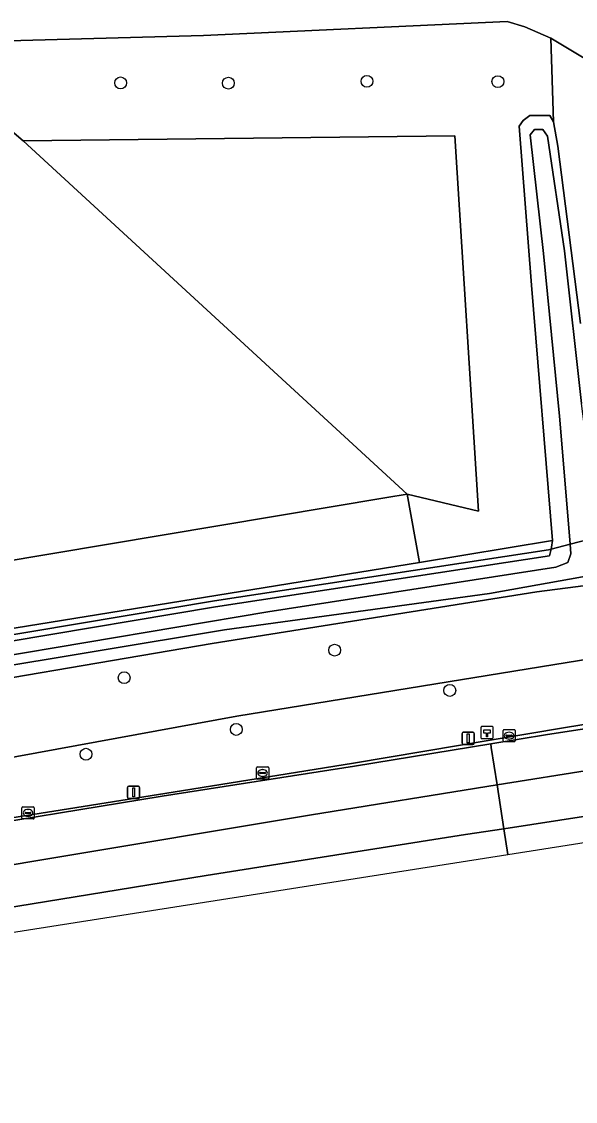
# Model space of a CAD drawing. Extents: x 162722 to 165104, y 384719 to 386284.
# Drawn here: x 164805.2 to 164850.8, y 385131.7 to 385220.6 of the extents above; entities that cross this region are included whole.
import ezdxf

# ---------------------------------------------------------------- set-up
doc = ezdxf.new("R2010")
doc.units = 0
for name, color, linetype in [('IMGEO_Berm_groen', 7, 'Continuous'), ('IMGEO_Berm_open', 7, 'Continuous'), ('IMGEO_Boom', 7, 'Continuous'), ('IMGEO_Bouwland', 7, 'Continuous'), ('IMGEO_Grasland_overig', 7, 'Continuous'), ('IMGEO_Groenvoorziening', 7, 'Continuous'), ('IMGEO_Hectometerpaal', 7, 'Continuous'), ('IMGEO_Hek', 7, 'Continuous'), ('IMGEO_Kolk', 7, 'Continuous'), ('IMGEO_Lichtmast', 7, 'Continuous'), ('IMGEO_Loofbos', 7, 'Continuous'), ('IMGEO_Oever', 7, 'Continuous'), ('IMGEO_OVBaan_gesloten', 7, 'Continuous'), ('IMGEO_Rijbaan_regionaal_gesloten', 7, 'Continuous'), ('IMGEO_Sloot', 7, 'Continuous'), ('IMGEO_Waterloop', 7, 'Continuous')]:
    doc.layers.add(name, color=color, linetype=linetype)

msp = doc.modelspace()

# ---------------------------------------------------------------- linework, layer by layer
at = {"layer": 'IMGEO_Berm_groen'}
for points in [[(164911.449, 385182.479), (164879.683, 385177.83), (164847.614, 385173.706), (164820.893, 385169.445), (164793.841, 385164.825), (164766.276, 385160.23), (164742.289, 385155.344), (164732.624, 385155.023), (164731.37, 385154.669), (164730.582, 385153.876), (164729.845, 385151.403), (164729.489, 385150.153), (164730.526, 385149.735), (164731.176, 385149.24), (164731.436, 385148.367), (164731.433, 385147.435), (164730.606, 385146.146), (164747.386, 385149.269), (164763.421, 385152.41), (164793.252, 385158.032), (164822.912, 385163.455), (164853.324, 385168.402), (164860.451, 385169.035), (164918.73, 385177.161)], [(164918.73, 385177.161), (164860.451, 385169.035), (164853.324, 385168.402), (164822.912, 385163.455), (164793.252, 385158.032), (164763.421, 385152.41), (164747.386, 385149.269), (164747.595, 385148.347), (164748.25, 385145.448), (164754.294, 385146.524), (164763.118, 385148.039), (164771.683, 385149.514), (164781.432, 385151.24), (164790.001, 385152.706), (164797.988, 385154.071), (164809.054, 385155.829), (164817.676, 385157.191), (164832.526, 385159.59), (164849.806, 385162.5), (164859.528, 385164.078), (164878.043, 385166.894), (164886.266, 385168.037), (164903.531, 385170.617), (164918.855, 385172.593)], [(164751.916, 385160.476), (164787.152, 385166.74), (164821.164, 385172.447), (164848.664, 385176.65), (164848.79, 385177.197), (164848.589, 385177.144), (164821.085, 385172.941), (164787.067, 385167.233), (164751.833, 385160.969)]]:
    msp.add_lwpolyline(points, dxfattribs=at)
at = {"layer": 'IMGEO_Berm_open'}
for points in [[(164918.855, 385172.593), (164903.531, 385170.617), (164886.266, 385168.037), (164878.043, 385166.894), (164859.528, 385164.078), (164849.806, 385162.5), (164832.526, 385159.59), (164817.676, 385157.191), (164809.054, 385155.829), (164797.988, 385154.071), (164790.001, 385152.706), (164781.432, 385151.24), (164771.683, 385149.514), (164763.118, 385148.039), (164754.294, 385146.524)], [(164753.834, 385146.232), (164770.134, 385149.042), (164783.222, 385151.24), (164798.006, 385153.805), (164816.765, 385156.872), (164832.6, 385159.35), (164843.824, 385161.19), (164848.504, 385161.957), (164862.657, 385164.111), (164875.592, 385166.137), (164889.757, 385168.295), (164903.581, 385170.241), (164917.937, 385172.214)]]:
    msp.add_lwpolyline(points, dxfattribs=at)
at = {"layer": 'IMGEO_Boom'}
for centre in [(164813.355, 385215.589), (164822.228, 385215.566), (164833.638, 385215.72), (164844.414, 385215.693), (164830.977, 385168.893), (164813.649, 385166.625), (164840.457, 385165.58), (164822.877, 385162.365), (164810.504, 385160.325)]:
    msp.add_circle(centre, 0.489, dxfattribs=at)
at = {"layer": 'IMGEO_Bouwland'}
msp.add_lwpolyline([(164835.266, 385181.455), (164836.936, 385181.735), (164805.34, 385210.817), (164800.645, 385214.809), (164768.015, 385214.409), (164750.196, 385214.604), (164747.384, 385215.48), (164746.715, 385213.238), (164748.437, 385212.785), (164737.59, 385165.583), (164789.239, 385173.739)], close=True, dxfattribs=at)
at = {"layer": 'IMGEO_Grasland_overig'}
for points in [[(164750.652, 385217.936), (164761.962, 385217.907), (164820.176, 385219.487), (164845.185, 385220.636), (164846.623, 385220.198), (164848.771, 385219.259), (164874.052, 385204.133), (164904.251, 385186.064), (164904.502, 385185.942), (164904.385, 385185.72), (164905.952, 385185.974), (164905.914, 385186.073), (164905.755, 385186.193), (164903.423, 385187.962), (164885.144, 385199.402), (164886.159, 385200.443), (164904.478, 385188.806), (164907.451, 385186.545), (164907.806, 385186.275), (164910.177, 385186.66)], [(164851.21, 385195.78), (164849.343, 385210.379), (164848.983, 385212.397), (164848.701, 385212.915), (164847.052, 385212.912), (164846.484, 385212.485), (164846.174, 385212.015), (164847.171, 385198.944), (164848.901, 385177.907), (164848.828, 385177.36), (164848.79, 385177.197), (164850.369, 385177.609), (164850.31, 385178.316), (164849.493, 385188.158), (164848.169, 385201.552), (164847.068, 385211.32), (164847.438, 385211.744), (164848.126, 385211.744), (164848.496, 385211.215), (164849.887, 385201.758), (164851.288, 385189.197)]]:
    msp.add_lwpolyline(points, dxfattribs=at)
at = {"layer": 'IMGEO_Groenvoorziening'}
msp.add_lwpolyline([(164848.79, 385177.197), (164848.828, 385177.36), (164848.901, 385177.907), (164837.974, 385176.107), (164787.968, 385168.024), (164736.071, 385158.852), (164729.106, 385157.376), (164730.185, 385157.525), (164751.833, 385160.969), (164787.067, 385167.233), (164821.085, 385172.941), (164848.589, 385177.144)], close=True, dxfattribs=at)
at = {"layer": 'IMGEO_Hectometerpaal'}
for p, q in [((164843.025, 385162.528), (164843.025, 385161.687)), ((164843.025, 385162.528), (164843.025, 385161.687)), ((164843.941, 385162.612), (164843.1, 385162.612)), ((164843.941, 385162.612), (164843.1, 385162.612)), ((164844.025, 385161.696), (164844.025, 385162.537)), ((164844.025, 385161.696), (164844.025, 385162.537)), ((164843.109, 385161.612), (164843.95, 385161.612)), ((164843.109, 385161.612), (164843.95, 385161.612))]:
    msp.add_line(p, q, dxfattribs=at)
msp.add_lwpolyline([(164843.55, 385161.756), (164843.49, 385161.756), (164843.49, 385162.061), (164843.27, 385162.061), (164843.27, 385162.33), (164843.77, 385162.33), (164843.77, 385162.061), (164843.55, 385162.061), (164843.55, 385161.756)], dxfattribs=at)
for centre, start, end in [((164843.103, 385162.534), 92.4484, 184.28452), ((164843.103, 385162.534), 92.4484, 184.28452), ((164843.947, 385162.534), 2.4484, 94.28452), ((164843.947, 385162.534), 2.4484, 94.28452), ((164843.103, 385161.69), 182.4484, 274.28452), ((164843.103, 385161.69), 182.4484, 274.28452), ((164843.947, 385161.69), 272.4484, 4.28452), ((164843.947, 385161.69), 272.4484, 4.28452)]:
    msp.add_arc(centre, 0.0779, start, end, dxfattribs=at)
at = {"layer": 'IMGEO_Hek'}
for points in [[(164848.901, 385177.907), (164837.974, 385176.107)], [(164837.974, 385176.107), (164787.968, 385168.024), (164736.071, 385158.852)]]:
    msp.add_lwpolyline(points, dxfattribs=at)
at = {"layer": 'IMGEO_Kolk'}
for p, q in [((164844.844, 385161.426), (164844.844, 385162.278)), ((164844.919, 385162.352), (164845.771, 385162.352)), ((164845.103, 385161.846), (164845.103, 385161.858)), ((164845.541, 385161.809), (164845.143, 385161.809)), ((164845.146, 385161.895), (164845.544, 385161.895)), ((164845.332, 385162.132), (164845.357, 385162.132)), ((164845.587, 385161.858), (164845.587, 385161.846)), ((164845.845, 385162.278), (164845.845, 385161.426)), ((164845.771, 385161.352), (164844.919, 385161.352)), ((164845.355, 385161.572), (164845.33, 385161.572)), ((164824.543, 385158.352), (164824.543, 385159.204)), ((164824.618, 385159.278), (164825.47, 385159.278)), ((164825.544, 385159.204), (164825.544, 385158.352)), ((164825.47, 385158.278), (164824.618, 385158.278)), ((164824.802, 385158.772), (164824.802, 385158.784)), ((164825.24, 385158.735), (164824.842, 385158.735)), ((164824.845, 385158.821), (164825.243, 385158.821)), ((164825.054, 385158.498), (164825.029, 385158.498)), ((164825.031, 385159.058), (164825.056, 385159.058)), ((164825.286, 385158.784), (164825.286, 385158.772)), ((164805.233, 385155.071), (164805.233, 385155.923)), ((164805.308, 385155.997), (164806.16, 385155.997)), ((164805.535, 385155.54), (164805.933, 385155.54)), ((164805.721, 385155.777), (164805.746, 385155.777)), ((164806.234, 385155.923), (164806.234, 385155.071)), ((164806.16, 385154.997), (164805.308, 385154.997)), ((164805.492, 385155.491), (164805.492, 385155.503)), ((164805.93, 385155.454), (164805.532, 385155.454)), ((164805.744, 385155.217), (164805.719, 385155.217)), ((164805.976, 385155.503), (164805.976, 385155.491))]:
    msp.add_line(p, q, dxfattribs=at)
for points in [[(164844.844, 385161.426), (164844.844, 385162.278)], [(164844.919, 385162.352), (164845.771, 385162.352)], [(164845.845, 385162.278), (164845.845, 385161.426)], [(164845.771, 385161.352), (164844.919, 385161.352)], [(164824.543, 385158.352), (164824.543, 385159.204)], [(164824.618, 385159.278), (164825.47, 385159.278)], [(164825.544, 385159.204), (164825.544, 385158.352)], [(164825.47, 385158.278), (164824.618, 385158.278)], [(164805.233, 385155.071), (164805.233, 385155.923)], [(164805.308, 385155.997), (164806.16, 385155.997)], [(164806.234, 385155.923), (164806.234, 385155.071)], [(164806.16, 385154.997), (164805.308, 385154.997)]]:
    msp.add_lwpolyline(points, dxfattribs=at)
for centre, radius, start, end in [((164844.921, 385162.276), 0.0765, 91.55205, 178.44795), ((164844.921, 385162.276), 0.0765, 91.55205, 178.44795), ((164845.143, 385161.855), 0.0403, 85.87752, 175.75265), ((164845.14, 385161.845), 0.0366, 178.93798, 274.71019), ((164845.544, 385161.852), 0.043, 264.86636, 352.45326), ((164845.548, 385161.857), 0.0386, 1.73085, 96.63898), ((164845.769, 385162.276), 0.0765, 1.55205, 88.44795), ((164845.769, 385162.276), 0.0765, 1.55205, 88.44795), ((164844.921, 385161.428), 0.0765, 181.55205, 268.44795), ((164844.921, 385161.428), 0.0765, 181.55205, 268.44795), ((164845.769, 385161.428), 0.0765, 271.55205, 358.44795), ((164845.769, 385161.428), 0.0765, 271.55205, 358.44795), ((164824.62, 385159.202), 0.0765, 91.55205, 178.44795), ((164824.62, 385159.202), 0.0765, 91.55205, 178.44795), ((164825.468, 385159.202), 0.0765, 1.55205, 88.44795), ((164825.468, 385159.202), 0.0765, 1.55205, 88.44795), ((164824.62, 385158.354), 0.0765, 181.55205, 268.44795), ((164824.62, 385158.354), 0.0765, 181.55205, 268.44795), ((164824.842, 385158.781), 0.0403, 85.87752, 175.75265), ((164824.839, 385158.771), 0.0366, 178.93798, 274.71019), ((164825.243, 385158.778), 0.043, 264.86636, 352.45326), ((164825.247, 385158.783), 0.0386, 1.73085, 96.63898), ((164825.468, 385158.354), 0.0765, 271.55205, 358.44795), ((164825.468, 385158.354), 0.0765, 271.55205, 358.44795), ((164805.31, 385155.921), 0.0765, 91.55205, 178.44795), ((164805.31, 385155.921), 0.0765, 91.55205, 178.44795), ((164805.532, 385155.5), 0.0403, 85.87752, 175.75265), ((164805.937, 385155.502), 0.0386, 1.73085, 96.63898), ((164806.158, 385155.921), 0.0765, 1.55205, 88.44795), ((164806.158, 385155.921), 0.0765, 1.55205, 88.44795), ((164805.31, 385155.073), 0.0765, 181.55205, 268.44795), ((164805.31, 385155.073), 0.0765, 181.55205, 268.44795), ((164805.529, 385155.49), 0.0366, 178.93798, 274.71019), ((164805.933, 385155.497), 0.043, 264.86636, 352.45326), ((164806.158, 385155.073), 0.0765, 271.55205, 358.44795), ((164806.158, 385155.073), 0.0765, 271.55205, 358.44795)]:
    msp.add_arc(centre, radius, start, end, dxfattribs=at)
for centre, major_axis, ratio, start_param, end_param in [((164845.331, 385161.852), (-0.387, 0.002), 0.722429, 4.712389, 7.853982), ((164845.356, 385161.852), (-0.39, 0.002), 0.717154, 1.570796, 4.712389), ((164825.03, 385158.778), (-0.387, 0.002), 0.722429, 4.712389, 7.853982), ((164825.055, 385158.778), (-0.39, 0.002), 0.717154, 1.570796, 4.712389), ((164805.72, 385155.497), (-0.387, 0.002), 0.722429, 4.712389, 7.853982), ((164805.745, 385155.497), (-0.39, 0.002), 0.717154, 1.570796, 4.712389)]:
    msp.add_ellipse(centre, major_axis=major_axis, ratio=ratio, start_param=start_param, end_param=end_param, dxfattribs=at)
at = {"layer": 'IMGEO_Lichtmast'}
for p, q in [((164841.47, 385161.233), (164841.47, 385162.033)), ((164841.47, 385162.033), (164841.47, 385161.233)), ((164841.57, 385162.133), (164842.36, 385162.133)), ((164842.36, 385162.133), (164841.57, 385162.133)), ((164842.46, 385162.033), (164842.46, 385161.233)), ((164842.46, 385161.233), (164842.46, 385162.033)), ((164842.36, 385161.133), (164841.57, 385161.133)), ((164841.57, 385161.133), (164842.36, 385161.133)), ((164813.931, 385156.79), (164813.931, 385157.59)), ((164813.931, 385157.59), (164813.931, 385156.79)), ((164814.031, 385157.69), (164814.821, 385157.69)), ((164814.821, 385157.69), (164814.031, 385157.69)), ((164814.921, 385157.59), (164814.921, 385156.79)), ((164814.921, 385156.79), (164814.921, 385157.59)), ((164814.821, 385156.69), (164814.031, 385156.69)), ((164814.031, 385156.69), (164814.821, 385156.69))]:
    msp.add_line(p, q, dxfattribs=at)
for points in [[(164841.89, 385162.008), (164842.04, 385162.008), (164842.04, 385161.258), (164841.89, 385161.258), (164841.89, 385162.008)], [(164814.351, 385157.565), (164814.501, 385157.565), (164814.501, 385156.815), (164814.351, 385156.815), (164814.351, 385157.565)]]:
    msp.add_lwpolyline(points, dxfattribs=at)
for centre, start, end in [((164841.57, 385162.033), 90, 180), ((164841.57, 385162.033), 90, 180), ((164842.36, 385162.033), 0, 90), ((164842.36, 385162.033), 360, 90), ((164841.57, 385161.233), 180, 270), ((164841.57, 385161.233), 180, 270), ((164842.36, 385161.233), 270, 0), ((164842.36, 385161.233), 270, 0), ((164814.031, 385157.59), 90, 180), ((164814.031, 385157.59), 90, 180), ((164814.821, 385157.59), 0, 90), ((164814.821, 385157.59), 360, 90), ((164814.031, 385156.79), 180, 270), ((164814.031, 385156.79), 180, 270), ((164814.821, 385156.79), 270, 0), ((164814.821, 385156.79), 270, 0)]:
    msp.add_arc(centre, 0.1, start, end, dxfattribs=at)
at = {"layer": 'IMGEO_Loofbos'}
for points in [[(164750.196, 385214.604), (164768.015, 385214.409), (164800.645, 385214.809), (164805.34, 385210.817), (164840.876, 385211.225), (164842.819, 385180.33), (164836.936, 385181.735), (164837.974, 385176.107), (164848.901, 385177.907), (164847.171, 385198.944), (164846.174, 385212.015), (164846.484, 385212.485), (164847.052, 385212.912), (164848.701, 385212.915), (164848.983, 385212.397), (164848.771, 385219.259), (164846.623, 385220.198), (164845.185, 385220.636), (164820.176, 385219.487), (164761.962, 385217.907), (164750.652, 385217.936)], [(164874.052, 385204.133), (164848.771, 385219.259), (164848.983, 385212.397), (164849.343, 385210.379), (164851.21, 385195.78)]]:
    msp.add_lwpolyline(points, dxfattribs=at)
for points in [[(164840.876, 385211.225), (164805.34, 385210.817), (164836.936, 385181.735), (164842.819, 385180.33)], [(164837.974, 385176.107), (164836.936, 385181.735), (164835.266, 385181.455), (164789.239, 385173.739), (164737.59, 385165.583), (164736.071, 385158.852), (164787.968, 385168.024)]]:
    msp.add_lwpolyline(points, close=True, dxfattribs=at)
at = {"layer": 'IMGEO_Oever'}
for points in [[(164911.307, 385183.45), (164899.902, 385181.914), (164885.215, 385179.626), (164867.188, 385177.161), (164854.302, 385175.448), (164843.716, 385173.571), (164821.91, 385170.579), (164801.242, 385167.149), (164785.378, 385164.375), (164770.803, 385161.998), (164757.069, 385159.502)], [(164742.289, 385155.344), (164766.276, 385160.23), (164793.841, 385164.825), (164820.893, 385169.445), (164847.614, 385173.706), (164879.683, 385177.83), (164911.449, 385182.479)], [(164752.966, 385159.472), (164770.644, 385162.706), (164785.343, 385165.05), (164802.972, 385168.269), (164825.485, 385172.05), (164849.197, 385175.722), (164850.172, 385176.104), (164850.434, 385176.832), (164850.369, 385177.609), (164848.79, 385177.197), (164848.664, 385176.65), (164821.164, 385172.447), (164787.152, 385166.74), (164751.916, 385160.476)]]:
    msp.add_lwpolyline(points, dxfattribs=at)
at = {"layer": 'IMGEO_OVBaan_gesloten'}
for points in [[(164969.236, 385175.718), (164968.824, 385178.639), (164968.758, 385179.103), (164960.572, 385177.959), (164943.145, 385175.737), (164930.671, 385174.017), (164917.937, 385172.214), (164903.581, 385170.241), (164889.757, 385168.295), (164875.592, 385166.137), (164862.657, 385164.111), (164848.504, 385161.957), (164843.824, 385161.19), (164843.87, 385160.891), (164844.344, 385157.801), (164852.278, 385159.076), (164869.396, 385161.677), (164888.539, 385164.495), (164919.305, 385168.713), (164941.315, 385171.778), (164959.218, 385174.305)], [(164844.344, 385157.801), (164843.87, 385160.891), (164843.824, 385161.19), (164832.6, 385159.35), (164816.765, 385156.872), (164798.006, 385153.805), (164783.222, 385151.24), (164770.134, 385149.042), (164753.834, 385146.232), (164740.696, 385143.835), (164727.632, 385141.395), (164726.091, 385141.11), (164726.194, 385140.536), (164726.625, 385138.136), (164726.735, 385137.519), (164748.17, 385141.466), (164756.328, 385142.835), (164763.224, 385144.072), (164774.031, 385146.009), (164791.501, 385149.062), (164806.857, 385151.634), (164829.073, 385155.346)]]:
    msp.add_lwpolyline(points, close=True, dxfattribs=at)
at = {"layer": 'IMGEO_Rijbaan_regionaal_gesloten'}
for points in [[(164969.689, 385172.509), (164969.236, 385175.718), (164959.218, 385174.305), (164941.315, 385171.778), (164919.305, 385168.713), (164888.539, 385164.495), (164869.396, 385161.677), (164852.278, 385159.076), (164844.344, 385157.801), (164844.898, 385154.191), (164866.02, 385157.449), (164892.759, 385161.5), (164914.423, 385164.672), (164929.434, 385166.798), (164953.757, 385170.207)], [(164845.222, 385152.081), (164930.004, 385165.406), (164969.906, 385170.97), (164969.689, 385172.509), (164953.757, 385170.207), (164929.434, 385166.798), (164914.423, 385164.672), (164892.759, 385161.5), (164866.02, 385157.449), (164844.898, 385154.191)], [(164844.898, 385154.191), (164844.344, 385157.801), (164829.073, 385155.346), (164806.857, 385151.634), (164791.501, 385149.062), (164774.031, 385146.009), (164763.224, 385144.072), (164756.328, 385142.835), (164748.17, 385141.466), (164726.735, 385137.519), (164727.38, 385133.926), (164733.103, 385135.027), (164744.956, 385137.274), (164748.838, 385137.985), (164757.11, 385139.502), (164763.752, 385140.76), (164772.109, 385142.344), (164796.437, 385146.455), (164820.398, 385150.353), (164841.753, 385153.706)], [(164727.771, 385131.748), (164762.447, 385139.071), (164845.222, 385152.081), (164844.898, 385154.191), (164841.753, 385153.706), (164820.398, 385150.353), (164796.437, 385146.455), (164772.109, 385142.344), (164763.752, 385140.76), (164757.11, 385139.502), (164748.838, 385137.985), (164744.956, 385137.274), (164733.103, 385135.027), (164727.38, 385133.926)]]:
    msp.add_lwpolyline(points, close=True, dxfattribs=at)
at = {"layer": 'IMGEO_Sloot'}
for points in [[(164909.6, 385185.035), (164907.963, 385186.155), (164907.806, 385186.275), (164905.952, 385185.974), (164906.122, 385185.529), (164906.247, 385184.597), (164905.591, 385184.232), (164899.593, 385183.072), (164891.074, 385181.823), (164869.567, 385178.743), (164854.089, 385176.563), (164853.304, 385176.483), (164852.906, 385176.725), (164852.709, 385178.22), (164850.369, 385177.609), (164850.434, 385176.832), (164850.172, 385176.104), (164849.197, 385175.722), (164825.485, 385172.05), (164802.972, 385168.269), (164785.343, 385165.05), (164770.644, 385162.706), (164752.966, 385159.472)], [(164757.069, 385159.502), (164770.803, 385161.998), (164785.378, 385164.375), (164801.242, 385167.149), (164821.91, 385170.579), (164843.716, 385173.571), (164854.302, 385175.448), (164867.188, 385177.161), (164885.215, 385179.626), (164899.902, 385181.914), (164911.307, 385183.45)]]:
    msp.add_lwpolyline(points, dxfattribs=at)
at = {"layer": 'IMGEO_Waterloop'}
msp.add_lwpolyline([(164850.369, 385177.609), (164852.709, 385178.22), (164852.654, 385178.635), (164852.604, 385179.019), (164851.288, 385189.197), (164849.887, 385201.758), (164848.496, 385211.215), (164848.126, 385211.744), (164847.438, 385211.744), (164847.068, 385211.32), (164848.169, 385201.552), (164849.493, 385188.158), (164850.31, 385178.316)], close=True, dxfattribs=at)

doc.saveas('drawing.dxf')
